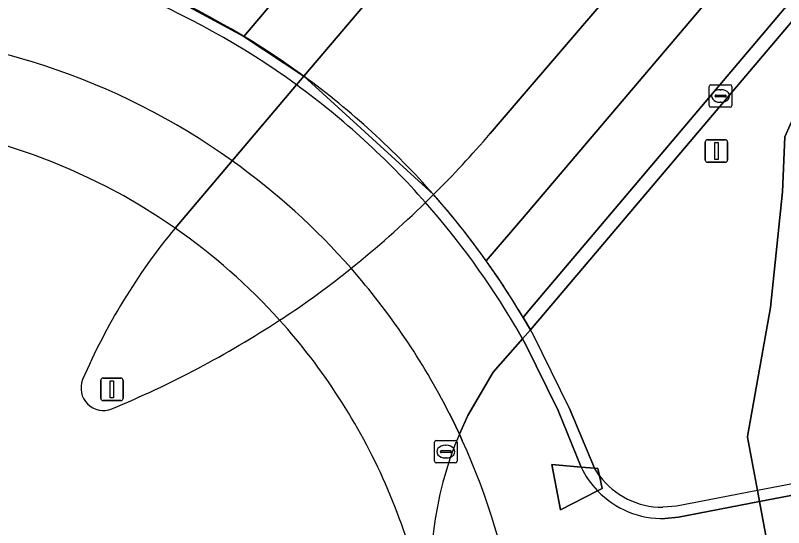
# Model space of a CAD drawing. Extents: x 156412 to 157779, y 382335 to 383768.
# Drawn here: x 157240.78 to 157274.87, y 382704.53 to 382727.27 of the extents above; entities that cross this region are included whole.
import ezdxf

# ---------------------------------------------------------------- set-up
doc = ezdxf.new("R2010")
doc.units = 0
for name, color, linetype in [('IMGEO_Berm_groen', 7, 'Continuous'), ('IMGEO_Dek', 7, 'Continuous'), ('IMGEO_Fietspad_gesloten', 7, 'Continuous'), ('IMGEO_Groenvoorziening', 7, 'Continuous'), ('IMGEO_Hek', 7, 'Continuous'), ('IMGEO_Kolk', 7, 'Continuous'), ('IMGEO_Lichtmast', 7, 'Continuous'), ('IMGEO_Rijbaan_regionaal_gesloten', 7, 'Continuous'), ('IMGEO_Terreindeel_gesloten', 7, 'Continuous'), ('IMGEO_Terreindeel_open', 7, 'Continuous'), ('IMGEO_Verkeerseiland_gesloten', 7, 'Continuous'), ('IMGEO_Verkeerseiland_open', 7, 'Continuous'), ('IMGEO_Verkeersregelinstallatiepaal', 7, 'Continuous')]:
    doc.layers.add(name, color=color, linetype=linetype)

msp = doc.modelspace()

# ---------------------------------------------------------------- linework, layer by layer
at = {"layer": 'IMGEO_Berm_groen'}
for points in [[(157409.2, 382885.049), (157397.963, 382871.967), (157298.008, 382753.932), (157297.075, 382752.784), (157263.632, 382713.306), (157263.283, 382712.908), (157261.987, 382711.427), (157260.863, 382709.51), (157260.482, 382708.681)], [(157261.847, 382722.016), (157262.917, 382723.265), (157275.604, 382738.077), (157390.75, 382873.609)], [(157366.667, 382857.638), (157273.433, 382747.918), (157253.584, 382724.56), (157259.338, 382719.311)], [(157290.721, 382676.136), (157284.606, 382681.57), (157283.43, 382682.808), (157276.286, 382695.27), (157275.336, 382697.439), (157274.706, 382700.82), (157274.614, 382701.311), (157273.8, 382705.682), (157273.708, 382706.174), (157273.268, 382708.538), (157273.261, 382708.575), (157274.28, 382714.294), (157274.815, 382719.431), (157274.919, 382721.88), (157276.035, 382724.372), (157278.498, 382727.831), (157282.103, 382732.506), (157323.797, 382779.759), (157358.51, 382820.123), (157377.135, 382841.276), (157390.524, 382855.447)]]:
    msp.add_lwpolyline(points, dxfattribs=at)
msp.add_lwpolyline([(157266.811, 382706.263), (157266.611, 382706.16), (157264.971, 382705.318), (157264.581, 382707.324), (157265.881, 382707.215), (157266.472, 382707.165), (157266.633, 382707.152), (157266.698, 382706.827)], close=True, dxfattribs=at)
for centre, radius, start, end in [((157227.343, 382751.504), 45.388, 314.8235, 319.4821), ((157274.971, 382702.53), 15.741, 156.9965, 221.5493)]:
    msp.add_arc(centre, radius, start, end, dxfattribs=at)
at = {"layer": 'IMGEO_Dek'}
for points in [[(157266.698, 382706.827), (157266.472, 382707.165), (157265.376, 382709.821), (157263.751, 382713.094), (157263.632, 382713.306), (157263.313, 382713.854)], [(157270.541, 382699.958), (157271.186, 382700.152), (157274.706, 382700.82), (157281.917, 382702.189), (157281.832, 382702.681), (157281.073, 382707.079), (157280.988, 382707.572), (157273.708, 382706.174), (157270.109, 382705.483), (157269.504, 382705.43)]]:
    msp.add_lwpolyline(points, dxfattribs=at)
for centre, radius, start, end in [((157232.289, 382695.435), 36.08, 53.8266, 81.7882), ((157232.265, 382695.411), 36.113, 41.4373, 53.8183), ((157232.379, 382695.579), 27.107, 55.1541, 114.6821), ((157232.263, 382695.412), 36.114, 30.7071, 41.4338), ((157232.413, 382695.621), 27.054, 42.0308, 55.1635), ((157232.424, 382695.613), 27.051, 32.9393, 42.0582), ((157232.345, 382695.559), 27.146, 14.4545, 32.9449), ((157269.502, 382708.943), 3.513, 217.0392, 270.0269)]:
    msp.add_arc(centre, radius, start, end, dxfattribs=at)
at = {"layer": 'IMGEO_Fietspad_gesloten'}
for points in [[(157265.881, 382707.215), (157264.872, 382709.726), (157263.402, 382712.695), (157263.283, 382712.908), (157262.966, 382713.457)], [(157260.029, 382709.614), (157260.141, 382709.391), (157260.482, 382708.681), (157260.613, 382708.397)], [(157270.446, 382700.458), (157271.089, 382700.642), (157274.614, 382701.311), (157281.832, 382702.681), (157281.073, 382707.079), (157273.8, 382705.682), (157270.2, 382704.991), (157269.598, 382704.931)]]:
    msp.add_lwpolyline(points, dxfattribs=at)
for centre, radius, start, end in [((157232.288, 382695.428), 35.586, 53.8907, 82.3068), ((157232.374, 382695.563), 31.023, 54.4756, 89.0379), ((157232.248, 382695.39), 35.64, 41.4008, 53.8746), ((157232.353, 382695.555), 31.042, 41.2879, 54.4528), ((157232.356, 382695.49), 35.493, 30.4114, 41.3953), ((157232.385, 382695.576), 31.004, 26.922, 41.2979), ((157232.386, 382695.576), 31.002, 354.1194, 24.4275), ((157269.521, 382708.954), 4.034, 205.5321, 223.83), ((157269.503, 382708.944), 4.014, 223.9125, 271.3581)]:
    msp.add_arc(centre, radius, start, end, dxfattribs=at)
at = {"layer": 'IMGEO_Groenvoorziening'}
msp.add_lwpolyline([(157358.51, 382820.123), (157323.797, 382779.759), (157282.103, 382732.506), (157278.498, 382727.831), (157276.035, 382724.372), (157274.919, 382721.88), (157274.815, 382719.431), (157274.28, 382714.294), (157273.261, 382708.575), (157273.268, 382708.538), (157273.708, 382706.174), (157273.8, 382705.682), (157274.614, 382701.311), (157274.706, 382700.82), (157275.336, 382697.439), (157276.286, 382695.27), (157283.43, 382682.808), (157284.606, 382681.57), (157290.721, 382676.136)], dxfattribs=at)
at = {"layer": 'IMGEO_Hek'}
for points in [[(157263.632, 382713.306), (157263.313, 382713.854)], [(157263.751, 382713.094), (157263.632, 382713.306)], [(157265.376, 382709.821), (157263.751, 382713.094)], [(157265.376, 382709.821), (157266.472, 382707.165)], [(157260.141, 382709.391), (157260.029, 382709.614)], [(157260.141, 382709.391), (157260.482, 382708.681)], [(157260.482, 382708.681), (157260.613, 382708.397)], [(157280.988, 382707.572), (157273.708, 382706.174)], [(157266.698, 382706.827), (157266.472, 382707.165)], [(157273.708, 382706.174), (157270.109, 382705.483)], [(157270.109, 382705.483), (157269.504, 382705.43)]]:
    msp.add_lwpolyline(points, dxfattribs=at)
for centre, radius, start, end in [((157232.289, 382695.435), 36.08, 53.8266, 81.7882), ((157232.374, 382695.563), 31.023, 54.4756, 89.0379), ((157232.265, 382695.411), 36.113, 41.4373, 53.8183), ((157232.353, 382695.555), 31.042, 41.2879, 54.4528), ((157232.263, 382695.412), 36.114, 30.7071, 41.4338), ((157232.385, 382695.576), 31.004, 26.922, 41.2979), ((157232.386, 382695.576), 31.002, 354.1194, 24.4275), ((157269.502, 382708.943), 3.513, 217.0392, 270.0269)]:
    msp.add_arc(centre, radius, start, end, dxfattribs=at)
at = {"layer": 'IMGEO_Kolk'}
for p, q in [((157271.571, 382723.261), (157271.571, 382724.113)), ((157271.646, 382724.187), (157272.498, 382724.187)), ((157272.572, 382724.113), (157272.572, 382723.261)), ((157272.059, 382723.967), (157272.084, 382723.967)), ((157271.83, 382723.681), (157271.83, 382723.693)), ((157272.268, 382723.644), (157271.87, 382723.644)), ((157271.873, 382723.73), (157272.271, 382723.73)), ((157272.082, 382723.407), (157272.057, 382723.407)), ((157272.314, 382723.693), (157272.314, 382723.681)), ((157272.498, 382723.187), (157271.646, 382723.187)), ((157259.381, 382707.476), (157259.381, 382708.328)), ((157259.456, 382708.402), (157260.308, 382708.402)), ((157259.869, 382708.182), (157259.894, 382708.182)), ((157260.382, 382708.328), (157260.382, 382707.476)), ((157259.64, 382707.896), (157259.64, 382707.908)), ((157260.078, 382707.859), (157259.68, 382707.859)), ((157259.683, 382707.945), (157260.081, 382707.945)), ((157260.124, 382707.908), (157260.124, 382707.896)), ((157260.308, 382707.402), (157259.456, 382707.402)), ((157259.892, 382707.622), (157259.867, 382707.622))]:
    msp.add_line(p, q, dxfattribs=at)
for points in [[(157271.571, 382723.261), (157271.571, 382724.113)], [(157271.646, 382724.187), (157272.498, 382724.187)], [(157272.572, 382724.113), (157272.572, 382723.261)], [(157272.498, 382723.187), (157271.646, 382723.187)], [(157259.381, 382707.476), (157259.381, 382708.328)], [(157259.456, 382708.402), (157260.308, 382708.402)], [(157260.382, 382708.328), (157260.382, 382707.476)], [(157260.308, 382707.402), (157259.456, 382707.402)]]:
    msp.add_lwpolyline(points, dxfattribs=at)
for centre, radius, start, end in [((157271.648, 382724.111), 0.0765, 91.552, 178.448), ((157271.648, 382724.111), 0.0765, 91.552, 178.448), ((157272.496, 382724.111), 0.0765, 1.552, 88.448), ((157272.496, 382724.111), 0.0765, 1.552, 88.448), ((157271.87, 382723.69), 0.0403, 85.8775, 175.7526), ((157271.867, 382723.68), 0.0366, 178.938, 274.7102), ((157272.271, 382723.687), 0.043, 264.8664, 352.4533), ((157272.275, 382723.692), 0.0386, 1.7309, 96.639), ((157271.648, 382723.263), 0.0765, 181.552, 268.448), ((157271.648, 382723.263), 0.0765, 181.552, 268.448), ((157272.496, 382723.263), 0.0765, 271.552, 358.448), ((157272.496, 382723.263), 0.0765, 271.552, 358.448), ((157259.458, 382708.326), 0.0765, 91.552, 178.448), ((157259.458, 382708.326), 0.0765, 91.552, 178.448), ((157260.306, 382708.326), 0.0765, 1.552, 88.448), ((157260.306, 382708.326), 0.0765, 1.552, 88.448), ((157259.68, 382707.905), 0.0403, 85.8775, 175.7526), ((157259.677, 382707.895), 0.0366, 178.938, 274.7102), ((157260.081, 382707.902), 0.043, 264.8664, 352.4533), ((157260.085, 382707.907), 0.0386, 1.7309, 96.639), ((157259.458, 382707.478), 0.0765, 181.552, 268.448), ((157259.458, 382707.478), 0.0765, 181.552, 268.448), ((157260.306, 382707.478), 0.0765, 271.552, 358.448), ((157260.306, 382707.478), 0.0765, 271.552, 358.448)]:
    msp.add_arc(centre, radius, start, end, dxfattribs=at)
for centre, major_axis, ratio, start_param, end_param in [((157272.058, 382723.687), (-0.387, 0.002), 0.722429, 4.712389, 7.853982), ((157272.083, 382723.687), (-0.39, 0.002), 0.717154, 1.570796, 4.712389), ((157259.868, 382707.902), (-0.387, 0.002), 0.722429, 4.712389, 7.853982), ((157259.893, 382707.902), (-0.39, 0.002), 0.717154, 1.570796, 4.712389)]:
    msp.add_ellipse(centre, major_axis=major_axis, ratio=ratio, start_param=start_param, end_param=end_param, dxfattribs=at)
at = {"layer": 'IMGEO_Lichtmast'}
for p, q in [((157271.491, 382721.744), (157272.281, 382721.744)), ((157272.281, 382721.744), (157271.491, 382721.744)), ((157271.391, 382720.844), (157271.391, 382721.644)), ((157271.391, 382721.644), (157271.391, 382720.844)), ((157272.381, 382721.644), (157272.381, 382720.844)), ((157272.381, 382720.844), (157272.381, 382721.644)), ((157272.281, 382720.744), (157271.491, 382720.744)), ((157271.491, 382720.744), (157272.281, 382720.744))]:
    msp.add_line(p, q, dxfattribs=at)
msp.add_lwpolyline([(157271.811, 382721.619), (157271.961, 382721.619), (157271.961, 382720.869), (157271.811, 382720.869), (157271.811, 382721.619)], dxfattribs=at)
for centre, start, end in [((157271.491, 382721.644), 90, 180), ((157271.491, 382721.644), 90, 180), ((157272.281, 382721.644), 0, 90), ((157272.281, 382721.644), 360, 90), ((157271.491, 382720.844), 180, 270), ((157271.491, 382720.844), 180, 270), ((157272.281, 382720.844), 270, 0), ((157272.281, 382720.844), 270, 0)]:
    msp.add_arc(centre, 0.1, start, end, dxfattribs=at)
at = {"layer": 'IMGEO_Rijbaan_regionaal_gesloten'}
for points in [[(157444.628, 382957.306), (157442.952, 382955.736), (157438.076, 382951.1), (157433.298, 382946.364), (157428.619, 382941.53), (157426.974, 382939.85), (157424.201, 382937.086), (157422.736, 382935.533), (157421.054, 382933.615), (157423.766, 382931.236), (157377.946, 382880.825), (157291.11, 382779.095), (157261.567, 382744.101), (157247.93, 382727.948), (157250.922, 382726.32), (157267.644, 382746.056), (157283.351, 382764.593), (157341.88, 382833.527), (157378.332, 382876.223)], [(157374.101, 382848.769), (157401.506, 382880.534), (157409.625, 382890.232), (157421.563, 382902.909), (157437.36, 382918.496), (157434.789, 382920.848), (157433.338, 382919.407), (157427.657, 382913.782), (157425.298, 382911.432), (157422.941, 382909.079), (157420.588, 382906.723), (157415.918, 382901.956), (157411.324, 382897.116), (157406.808, 382892.203), (157402.469, 382887.325), (157398.19, 382882.395), (157393.969, 382877.415), (157392.893, 382876.149), (157391.82, 382874.88), (157390.75, 382873.609), (157275.604, 382738.077), (157262.917, 382723.265), (157261.847, 382722.016)], [(157410.581, 382886.354), (157422.56, 382898.985), (157437.176, 382913.791), (157439.708, 382916.291), (157437.36, 382918.496), (157421.563, 382902.909), (157409.625, 382890.232), (157401.506, 382880.534), (157374.101, 382848.769), (157263.277, 382718.25), (157261.677, 382716.365)], [(157371.767, 382865.014), (157378.332, 382876.223), (157341.88, 382833.527), (157283.351, 382764.593), (157267.644, 382746.056), (157250.922, 382726.32), (157253.584, 382724.56), (157273.433, 382747.918), (157366.667, 382857.638)], [(157263.313, 382713.854), (157263.571, 382714.159), (157286.879, 382741.732), (157296.926, 382753.475), (157298.008, 382753.932), (157397.963, 382871.967)], [(157261.677, 382716.365), (157263.277, 382718.25), (157374.101, 382848.769)], [(157247.867, 382717.826), (157250.4, 382720.812), (157253.26, 382724.178), (157253.584, 382724.56), (157250.922, 382726.32), (157247.93, 382727.948), (157245.917, 382728.842), (157244.535, 382729.373), (157241.196, 382730.398), (157237.442, 382731.145), (157237.052, 382730.694), (157235.246, 382728.611)], [(157259.338, 382719.311), (157259.16, 382719.135), (157258.982, 382718.96)], [(157260.482, 382708.681), (157260.863, 382709.51), (157261.987, 382711.427), (157263.283, 382712.908), (157263.632, 382713.306), (157263.313, 382713.854)]]:
    msp.add_lwpolyline(points, dxfattribs=at)
msp.add_lwpolyline([(157297.075, 382752.784), (157298.008, 382753.932), (157296.926, 382753.475), (157286.879, 382741.732), (157263.571, 382714.159), (157263.313, 382713.854), (157263.632, 382713.306)], close=True, dxfattribs=at)
for centre, radius, start, end in [((157227.343, 382751.504), 45.388, 314.8235, 319.4821), ((157232.296, 382695.44), 36.071, 35.4592, 41.437), ((157232.296, 382695.44), 36.071, 35.4592, 41.437), ((157226.603, 382752.243), 46.434, 308.7667, 314.2112), ((157269.614, 382699.958), 28.146, 140.5925, 156.6869), ((157232.491, 382695.561), 35.842, 30.6895, 35.4817), ((157232.491, 382695.561), 35.842, 30.6895, 35.4817), ((157226.877, 382751.925), 46.015, 305.8614, 308.7483), ((157226.687, 382753.247), 47.202, 303.1641, 305.1088), ((157227.61, 382751.874), 45.548, 292.5404, 303.1366), ((157244.689, 382710.725), 0.995, 158.0598, 292.5142), ((157274.971, 382702.53), 15.741, 156.9965, 221.5493)]:
    msp.add_arc(centre, radius, start, end, dxfattribs=at)
at = {"layer": 'IMGEO_Terreindeel_gesloten'}
msp.add_lwpolyline([(157260.613, 382708.397), (157260.482, 382708.681), (157260.141, 382709.391), (157260.029, 382709.614)], dxfattribs=at)
for centre, radius, start, end in [((157232.374, 382695.563), 31.023, 54.4756, 89.0379), ((157232.379, 382695.579), 27.107, 55.1541, 114.6821), ((157232.353, 382695.555), 31.042, 41.2879, 54.4528), ((157232.413, 382695.621), 27.054, 42.0308, 55.1635), ((157232.385, 382695.576), 31.004, 26.922, 41.2979), ((157232.424, 382695.613), 27.051, 32.9393, 42.0582), ((157232.345, 382695.559), 27.146, 14.4545, 32.9449), ((157232.386, 382695.576), 31.002, 354.1194, 24.4275)]:
    msp.add_arc(centre, radius, start, end, dxfattribs=at)
at = {"layer": 'IMGEO_Terreindeel_open'}
msp.add_lwpolyline([(157266.698, 382706.827), (157266.633, 382707.152), (157266.472, 382707.165), (157265.881, 382707.215), (157264.581, 382707.324), (157264.971, 382705.318), (157266.611, 382706.16), (157266.811, 382706.263)], close=True, dxfattribs=at)
at = {"layer": 'IMGEO_Verkeerseiland_gesloten'}
for points in [[(157266.698, 382706.827), (157266.472, 382707.165), (157265.376, 382709.821), (157263.751, 382713.094), (157263.632, 382713.306), (157263.313, 382713.854)], [(157262.966, 382713.457), (157263.283, 382712.908), (157263.402, 382712.695), (157264.872, 382709.726), (157265.881, 382707.215)], [(157269.598, 382704.931), (157270.2, 382704.991), (157273.8, 382705.682), (157281.073, 382707.079), (157280.988, 382707.572), (157273.708, 382706.174), (157270.109, 382705.483), (157269.504, 382705.43)]]:
    msp.add_lwpolyline(points, dxfattribs=at)
for centre, radius, start, end in [((157232.289, 382695.435), 36.08, 53.8266, 81.7882), ((157232.288, 382695.428), 35.586, 53.8907, 82.3068), ((157232.265, 382695.411), 36.113, 41.4373, 53.8183), ((157232.248, 382695.39), 35.64, 41.4008, 53.8746), ((157232.263, 382695.412), 36.114, 30.7071, 41.4338), ((157232.356, 382695.49), 35.493, 30.4114, 41.3953), ((157269.521, 382708.954), 4.034, 205.5321, 223.83), ((157269.502, 382708.943), 3.513, 217.0392, 270.0269), ((157269.503, 382708.944), 4.014, 223.9125, 271.3581)]:
    msp.add_arc(centre, radius, start, end, dxfattribs=at)
at = {"layer": 'IMGEO_Verkeerseiland_open'}
msp.add_lwpolyline([(157258.982, 382718.96), (157259.16, 382719.135), (157259.338, 382719.311), (157253.584, 382724.56), (157253.26, 382724.178), (157250.4, 382720.812), (157247.867, 382717.826)], dxfattribs=at)
for centre, radius, start, end in [((157226.603, 382752.243), 46.434, 308.7667, 314.2112), ((157269.614, 382699.958), 28.146, 140.5925, 156.6869), ((157226.877, 382751.925), 46.015, 305.8614, 308.7483), ((157226.687, 382753.247), 47.202, 303.1641, 305.1088), ((157227.61, 382751.874), 45.548, 292.5404, 303.1366), ((157244.689, 382710.725), 0.995, 158.0598, 292.5142)]:
    msp.add_arc(centre, radius, start, end, dxfattribs=at)
at = {"layer": 'IMGEO_Verkeersregelinstallatiepaal'}
for p, q in [((157244.672, 382711.166), (157245.462, 382711.166)), ((157245.462, 382711.166), (157244.672, 382711.166)), ((157244.572, 382710.266), (157244.572, 382711.066)), ((157244.572, 382711.066), (157244.572, 382710.266)), ((157245.562, 382711.066), (157245.562, 382710.266)), ((157245.562, 382710.266), (157245.562, 382711.066)), ((157245.462, 382710.166), (157244.672, 382710.166)), ((157244.672, 382710.166), (157245.462, 382710.166))]:
    msp.add_line(p, q, dxfattribs=at)
msp.add_lwpolyline([(157244.992, 382711.041), (157245.142, 382711.041), (157245.142, 382710.291), (157244.992, 382710.291), (157244.992, 382711.041)], dxfattribs=at)
for centre, start, end in [((157244.672, 382711.066), 90, 180), ((157244.672, 382711.066), 90, 180), ((157245.462, 382711.066), 0, 90), ((157245.462, 382711.066), 360, 90), ((157244.672, 382710.266), 180, 270), ((157244.672, 382710.266), 180, 270), ((157245.462, 382710.266), 270, 0), ((157245.462, 382710.266), 270, 0)]:
    msp.add_arc(centre, 0.1, start, end, dxfattribs=at)

doc.saveas('drawing.dxf')
